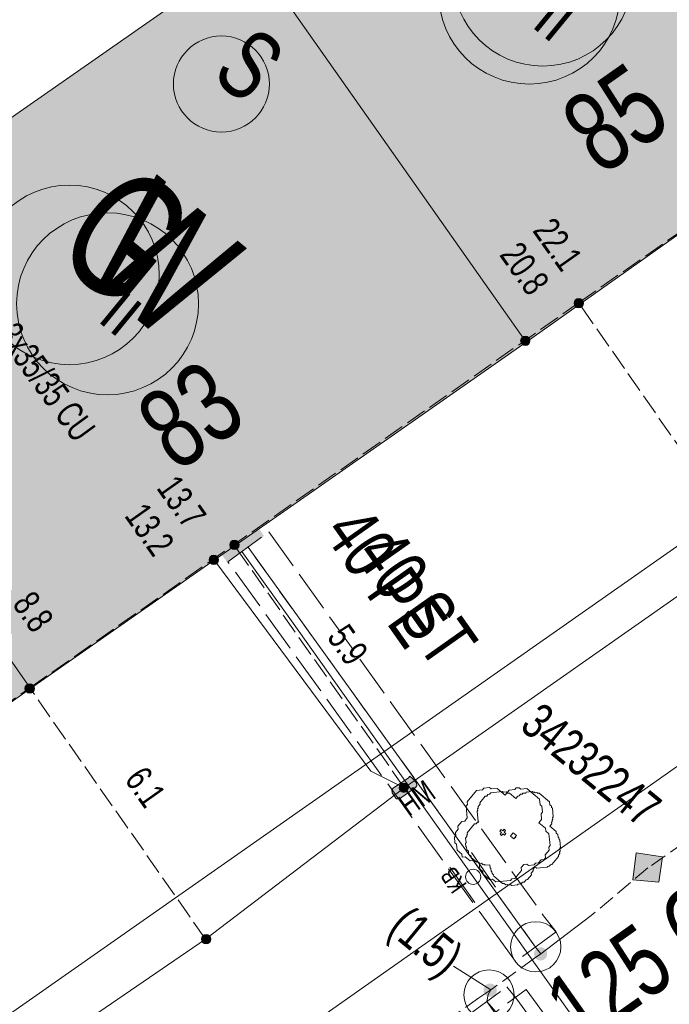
# Model space of a CAD drawing. Header units: metres. Extents: x -740 to 758, y -633 to 854.
# Tile 977 of 1056: x 387 to 400, y -39 to -20. Entities that reach past the tile are written whole.
import ezdxf

# ---------------------------------------------------------------- set-up
doc = ezdxf.new("R2010")
doc.units = ezdxf.units.M
doc.header["$MEASUREMENT"] = 0
for name, pattern in [('333_125', [0.4576, 0.3328, -0.1248]), ('416_125', [0.5408, 0.416, -0.1248]), ('416_416', [0.832, 0.416, -0.416]), ('832_208', [1.04, 0.832, -0.208])]:
    doc.linetypes.add(name, pattern=pattern)
for name, color, linetype in [('Gas.LOVION', 7, 'Continuous'), ('Gis.LOVION', 7, 'Continuous'), ('Grundkarte.LOVION', 7, 'Continuous'), ('Grundkarte_Text.LOVION', 7, 'Continuous'), ('Strom.LOVION', 7, 'Continuous'), ('StromBemass.LOVION', 7, 'Continuous'), ('Wasser.LOVION', 7, 'Continuous')]:
    doc.layers.add(name, color=color, linetype=linetype)
doc.styles.add('ERSTELLTER_STIL_1', font='arial.ttf')

msp = doc.modelspace()

# ---------------------------------------------------------------- hatches: boundary and pattern name
at = {"layer": 'Gas.LOVION', "linetype": 'Continuous', "lineweight": 13}
msp.add_hatch(color=7, dxfattribs=at).paths.add_polyline_path([(391.043, -30.603), (391.65, -30.159), (391.443, -29.855), (390.82, -30.285)])
at = {"layer": 'Grundkarte.LOVION', "linetype": 'Continuous', "lineweight": 18}
for points in [[(396.997, -26.208), (404.074, -21.201), (398.647, -13.456), (391.506, -18.41)], [(381.656, -25.284), (387.121, -33.114), (396.997, -26.208), (391.506, -18.41), (386.83, -21.675), (385.171, -22.842), (384.174, -23.531), (383.787, -23.805)], [(379.959, -38.159), (387.121, -33.114), (381.656, -25.284), (374.436, -30.335)]]:
    msp.add_hatch(color=9, dxfattribs=at).paths.add_polyline_path(points)
at = {"layer": 'Strom.LOVION', "linetype": 'Continuous', "lineweight": 13}
for points in [[(390.344, -30.863), (391.171, -30.251), (391.05, -30.07), (390.194, -30.686)], [(394.473, -35.307), (394.791, -35.084), (394.818, -35.052), (394.812, -34.993), (394.729, -34.898), (394.681, -34.858), (394.654, -34.89), (394.349, -35.097), (394.323, -35.129), (394.329, -35.188), (394.399, -35.299), (394.415, -35.313)]]:
    msp.add_hatch(color=7, dxfattribs=at).paths.add_polyline_path(points)
at = {"layer": 'StromBemass.LOVION', "linetype": 'Continuous', "lineweight": 13}
for points in [[(398.12, -25.493), (398.127, -25.484), (398.133, -25.473), (398.137, -25.462), (398.14, -25.451), (398.142, -25.439), (398.141, -25.428), (398.14, -25.416), (398.137, -25.405), (398.133, -25.394), (398.127, -25.383), (398.12, -25.374), (398.112, -25.365), (398.103, -25.358), (398.093, -25.352), (398.082, -25.347), (398.071, -25.343), (398.059, -25.341), (398.048, -25.34), (398.036, -25.341), (398.024, -25.343), (398.013, -25.347), (398.003, -25.352), (397.993, -25.358), (397.984, -25.366), (397.976, -25.374), (397.969, -25.384), (397.963, -25.394), (397.959, -25.405), (397.956, -25.417), (397.954, -25.428), (397.954, -25.44), (397.956, -25.452), (397.959, -25.463), (397.963, -25.474), (397.969, -25.484), (397.976, -25.494), (397.984, -25.502), (397.993, -25.51), (398.003, -25.516), (398.014, -25.521), (398.025, -25.525), (398.037, -25.527), (398.048, -25.527), (398.06, -25.527), (398.072, -25.524), (398.083, -25.521), (398.093, -25.516), (398.103, -25.509), (398.112, -25.502)], [(397.054, -26.241), (397.061, -26.232), (397.066, -26.222), (397.071, -26.211), (397.073, -26.2), (397.075, -26.188), (397.075, -26.176), (397.073, -26.165), (397.07, -26.153), (397.066, -26.143), (397.06, -26.132), (397.053, -26.123), (397.045, -26.114), (397.036, -26.107), (397.027, -26.101), (397.016, -26.096), (397.005, -26.092), (396.993, -26.09), (396.982, -26.089), (396.97, -26.09), (396.959, -26.092), (396.947, -26.096), (396.937, -26.101), (396.927, -26.107), (396.918, -26.115), (396.91, -26.123), (396.903, -26.133), (396.898, -26.143), (396.893, -26.154), (396.891, -26.165), (396.889, -26.177), (396.889, -26.189), (396.891, -26.2), (396.894, -26.211), (396.898, -26.222), (396.904, -26.232), (396.911, -26.242), (396.919, -26.25), (396.928, -26.258), (396.937, -26.264), (396.948, -26.269), (396.959, -26.273), (396.971, -26.275), (396.982, -26.275), (396.994, -26.275), (397.005, -26.272), (397.016, -26.269), (397.027, -26.264), (397.037, -26.257), (397.046, -26.25)], [(397.054, -26.241), (397.061, -26.232), (397.066, -26.222), (397.071, -26.211), (397.073, -26.2), (397.075, -26.188), (397.075, -26.176), (397.073, -26.165), (397.07, -26.153), (397.066, -26.143), (397.06, -26.132), (397.053, -26.123), (397.045, -26.114), (397.036, -26.107), (397.027, -26.101), (397.016, -26.096), (397.005, -26.092), (396.993, -26.09), (396.982, -26.089), (396.97, -26.09), (396.959, -26.092), (396.947, -26.096), (396.937, -26.101), (396.927, -26.107), (396.918, -26.115), (396.91, -26.123), (396.903, -26.133), (396.898, -26.143), (396.893, -26.154), (396.891, -26.165), (396.889, -26.177), (396.889, -26.189), (396.891, -26.2), (396.894, -26.211), (396.898, -26.222), (396.904, -26.232), (396.911, -26.242), (396.919, -26.25), (396.928, -26.258), (396.937, -26.264), (396.948, -26.269), (396.959, -26.273), (396.971, -26.275), (396.982, -26.275), (396.994, -26.275), (397.005, -26.272), (397.016, -26.269), (397.027, -26.264), (397.037, -26.257), (397.046, -26.25)], [(391.257, -30.309), (391.264, -30.3), (391.269, -30.289), (391.274, -30.278), (391.277, -30.267), (391.278, -30.255), (391.278, -30.243), (391.276, -30.232), (391.273, -30.22), (391.269, -30.209), (391.263, -30.199), (391.256, -30.189), (391.248, -30.181), (391.239, -30.173), (391.229, -30.167), (391.218, -30.162), (391.207, -30.158), (391.196, -30.156), (391.184, -30.156), (391.172, -30.156), (391.16, -30.159), (391.149, -30.162), (391.139, -30.167), (391.129, -30.174), (391.119, -30.181), (391.111, -30.19), (391.105, -30.2), (391.099, -30.21), (391.095, -30.221), (391.092, -30.232), (391.09, -30.244), (391.09, -30.256), (391.092, -30.268), (391.095, -30.279), (391.099, -30.29), (391.105, -30.3), (391.112, -30.31), (391.12, -30.318), (391.129, -30.326), (391.139, -30.332), (391.15, -30.337), (391.161, -30.341), (391.173, -30.343), (391.184, -30.344), (391.196, -30.343), (391.208, -30.341), (391.219, -30.337), (391.23, -30.332), (391.24, -30.326), (391.249, -30.318)], [(390.845, -30.609), (390.852, -30.6), (390.858, -30.589), (390.862, -30.578), (390.865, -30.567), (390.866, -30.555), (390.866, -30.543), (390.865, -30.531), (390.862, -30.52), (390.857, -30.509), (390.852, -30.499), (390.845, -30.489), (390.836, -30.48), (390.827, -30.473), (390.817, -30.466), (390.807, -30.461), (390.795, -30.458), (390.784, -30.456), (390.772, -30.455), (390.76, -30.456), (390.748, -30.458), (390.737, -30.462), (390.726, -30.467), (390.716, -30.473), (390.707, -30.481), (390.699, -30.489), (390.692, -30.499), (390.686, -30.509), (390.682, -30.521), (390.679, -30.532), (390.678, -30.544), (390.678, -30.556), (390.679, -30.567), (390.682, -30.579), (390.687, -30.59), (390.693, -30.6), (390.7, -30.61), (390.708, -30.618), (390.717, -30.626), (390.727, -30.632), (390.738, -30.637), (390.749, -30.641), (390.761, -30.643), (390.772, -30.644), (390.784, -30.643), (390.796, -30.641), (390.807, -30.637), (390.818, -30.632), (390.828, -30.626), (390.837, -30.618)], [(390.845, -30.609), (390.852, -30.6), (390.858, -30.589), (390.862, -30.578), (390.865, -30.567), (390.866, -30.555), (390.866, -30.543), (390.865, -30.531), (390.862, -30.52), (390.857, -30.509), (390.852, -30.499), (390.845, -30.489), (390.836, -30.48), (390.827, -30.473), (390.817, -30.466), (390.807, -30.461), (390.795, -30.458), (390.784, -30.456), (390.772, -30.455), (390.76, -30.456), (390.748, -30.458), (390.737, -30.462), (390.726, -30.467), (390.716, -30.473), (390.707, -30.481), (390.699, -30.489), (390.692, -30.499), (390.686, -30.509), (390.682, -30.521), (390.679, -30.532), (390.678, -30.544), (390.678, -30.556), (390.679, -30.567), (390.682, -30.579), (390.687, -30.59), (390.693, -30.6), (390.7, -30.61), (390.708, -30.618), (390.717, -30.626), (390.727, -30.632), (390.738, -30.637), (390.749, -30.641), (390.761, -30.643), (390.772, -30.644), (390.784, -30.643), (390.796, -30.641), (390.807, -30.637), (390.818, -30.632), (390.828, -30.626), (390.837, -30.618)], [(387.178, -33.171), (387.185, -33.161), (387.19, -33.151), (387.195, -33.14), (387.198, -33.128), (387.199, -33.116), (387.199, -33.104), (387.197, -33.092), (387.194, -33.081), (387.19, -33.07), (387.184, -33.059), (387.177, -33.05), (387.169, -33.041), (387.16, -33.034), (387.15, -33.027), (387.139, -33.022), (387.128, -33.019), (387.116, -33.016), (387.104, -33.016), (387.092, -33.016), (387.08, -33.019), (387.069, -33.022), (387.058, -33.028), (387.048, -33.034), (387.039, -33.042), (387.031, -33.05), (387.024, -33.06), (387.018, -33.07), (387.014, -33.082), (387.011, -33.093), (387.009, -33.105), (387.009, -33.117), (387.011, -33.129), (387.014, -33.14), (387.018, -33.151), (387.024, -33.162), (387.031, -33.171), (387.039, -33.18), (387.049, -33.188), (387.059, -33.194), (387.07, -33.199), (387.081, -33.203), (387.093, -33.205), (387.105, -33.206), (387.116, -33.205), (387.128, -33.202), (387.139, -33.199), (387.15, -33.194), (387.16, -33.187), (387.169, -33.18)], [(394.629, -35.147), (394.636, -35.137), (394.642, -35.127), (394.646, -35.116), (394.649, -35.105), (394.65, -35.093), (394.65, -35.082), (394.649, -35.07), (394.646, -35.059), (394.642, -35.048), (394.636, -35.038), (394.629, -35.029), (394.621, -35.02), (394.612, -35.013), (394.602, -35.006), (394.592, -35.001), (394.581, -34.998), (394.569, -34.996), (394.557, -34.995), (394.546, -34.996), (394.534, -34.998), (394.523, -35.002), (394.513, -35.007), (394.503, -35.013), (394.494, -35.02), (394.486, -35.029), (394.479, -35.038), (394.474, -35.049), (394.469, -35.06), (394.467, -35.071), (394.465, -35.082), (394.465, -35.094), (394.467, -35.106), (394.47, -35.117), (394.474, -35.128), (394.48, -35.138), (394.486, -35.147), (394.494, -35.156), (394.503, -35.163), (394.513, -35.169), (394.524, -35.174), (394.535, -35.178), (394.546, -35.18), (394.558, -35.181), (394.57, -35.18), (394.581, -35.178), (394.592, -35.174), (394.603, -35.169), (394.613, -35.163), (394.622, -35.155)], [(390.692, -38.165), (390.699, -38.155), (390.705, -38.145), (390.709, -38.134), (390.712, -38.123), (390.714, -38.111), (390.714, -38.099), (390.712, -38.087), (390.709, -38.076), (390.705, -38.065), (390.699, -38.055), (390.692, -38.045), (390.684, -38.036), (390.675, -38.029), (390.665, -38.023), (390.654, -38.018), (390.643, -38.014), (390.631, -38.012), (390.619, -38.011), (390.608, -38.012), (390.596, -38.014), (390.585, -38.018), (390.574, -38.023), (390.564, -38.029), (390.555, -38.037), (390.547, -38.046), (390.54, -38.055), (390.535, -38.065), (390.53, -38.076), (390.527, -38.088), (390.526, -38.1), (390.526, -38.111), (390.527, -38.123), (390.53, -38.135), (390.535, -38.146), (390.541, -38.156), (390.547, -38.165), (390.556, -38.174), (390.565, -38.181), (390.575, -38.188), (390.585, -38.193), (390.597, -38.196), (390.608, -38.199), (390.62, -38.199), (390.632, -38.198), (390.643, -38.196), (390.655, -38.193), (390.665, -38.187), (390.675, -38.181), (390.684, -38.174)]]:
    msp.add_hatch(color=7, dxfattribs=at).paths.add_polyline_path(points)
at = {"layer": 'Wasser.LOVION', "linetype": 'Continuous', "lineweight": 13}
for points in [[(391.151, -30.504), (391.774, -30.073), (391.551, -29.755), (390.944, -30.199)], [(399.189, -36.383), (399.124, -36.921), (399.646, -36.973), (399.714, -36.464)], [(397.387, -38.484), (397.396, -38.471), (397.404, -38.457), (397.41, -38.442), (397.414, -38.426), (397.416, -38.41), (397.416, -38.393), (397.414, -38.377), (397.41, -38.361), (397.404, -38.346), (397.396, -38.332), (397.386, -38.319), (397.375, -38.307), (397.362, -38.296), (397.349, -38.288), (397.334, -38.281), (397.318, -38.276), (397.302, -38.273), (397.286, -38.272), (397.269, -38.273), (397.253, -38.276), (397.238, -38.281), (397.223, -38.288), (397.209, -38.297), (397.197, -38.307), (397.186, -38.319), (397.176, -38.332), (397.168, -38.347), (397.162, -38.362), (397.158, -38.378), (397.156, -38.394), (397.156, -38.41), (397.158, -38.427), (397.163, -38.442), (397.169, -38.458), (397.177, -38.472), (397.186, -38.485), (397.197, -38.497), (397.21, -38.507), (397.224, -38.516), (397.239, -38.523), (397.254, -38.528), (397.27, -38.531), (397.287, -38.532), (397.303, -38.531), (397.319, -38.528), (397.334, -38.523), (397.349, -38.516), (397.363, -38.507), (397.376, -38.496)], [(397.388, -38.481), (397.397, -38.467), (397.405, -38.453), (397.411, -38.438), (397.415, -38.422), (397.417, -38.406), (397.417, -38.39), (397.415, -38.373), (397.411, -38.358), (397.405, -38.342), (397.397, -38.328), (397.387, -38.315), (397.376, -38.303), (397.363, -38.293), (397.349, -38.284), (397.335, -38.277), (397.319, -38.272), (397.303, -38.269), (397.287, -38.268), (397.27, -38.269), (397.254, -38.272), (397.239, -38.277), (397.224, -38.284), (397.21, -38.293), (397.198, -38.304), (397.187, -38.316), (397.177, -38.329), (397.169, -38.343), (397.163, -38.358), (397.159, -38.374), (397.157, -38.39), (397.157, -38.407), (397.159, -38.423), (397.163, -38.439), (397.17, -38.454), (397.177, -38.468), (397.187, -38.481), (397.198, -38.493), (397.211, -38.504), (397.225, -38.512), (397.24, -38.519), (397.255, -38.524), (397.271, -38.527), (397.287, -38.528), (397.304, -38.527), (397.32, -38.524), (397.335, -38.519), (397.35, -38.512), (397.364, -38.503), (397.376, -38.493)], [(396.383, -39.207), (396.393, -39.194), (396.401, -39.179), (396.407, -39.163), (396.411, -39.147), (396.413, -39.131), (396.413, -39.114), (396.411, -39.098), (396.407, -39.082), (396.4, -39.066), (396.392, -39.052), (396.383, -39.038), (396.371, -39.026), (396.358, -39.016), (396.344, -39.007), (396.329, -39), (396.313, -38.995), (396.297, -38.992), (396.28, -38.991), (396.264, -38.992), (396.248, -38.995), (396.232, -39), (396.217, -39.007), (396.203, -39.016), (396.19, -39.027), (396.179, -39.039), (396.169, -39.052), (396.161, -39.067), (396.155, -39.083), (396.151, -39.099), (396.149, -39.115), (396.149, -39.132), (396.151, -39.148), (396.155, -39.164), (396.161, -39.18), (396.169, -39.194), (396.179, -39.208), (396.191, -39.22), (396.203, -39.23), (396.218, -39.239), (396.233, -39.246), (396.248, -39.251), (396.265, -39.254), (396.281, -39.255), (396.298, -39.254), (396.314, -39.251), (396.33, -39.246), (396.345, -39.239), (396.359, -39.23), (396.372, -39.219)], [(396.383, -39.207), (396.393, -39.194), (396.401, -39.179), (396.407, -39.163), (396.411, -39.147), (396.413, -39.131), (396.413, -39.114), (396.411, -39.098), (396.407, -39.082), (396.4, -39.066), (396.392, -39.052), (396.383, -39.038), (396.371, -39.026), (396.358, -39.016), (396.344, -39.007), (396.329, -39), (396.313, -38.995), (396.297, -38.992), (396.28, -38.991), (396.264, -38.992), (396.248, -38.995), (396.232, -39), (396.217, -39.007), (396.203, -39.016), (396.19, -39.027), (396.179, -39.039), (396.169, -39.052), (396.161, -39.067), (396.155, -39.083), (396.151, -39.099), (396.149, -39.115), (396.149, -39.132), (396.151, -39.148), (396.155, -39.164), (396.161, -39.18), (396.169, -39.194), (396.179, -39.208), (396.191, -39.22), (396.203, -39.23), (396.218, -39.239), (396.233, -39.246), (396.248, -39.251), (396.265, -39.254), (396.281, -39.255), (396.298, -39.254), (396.314, -39.251), (396.33, -39.246), (396.345, -39.239), (396.359, -39.23), (396.372, -39.219)]]:
    msp.add_hatch(color=7, dxfattribs=at).paths.add_polyline_path(points)

# ---------------------------------------------------------------- linework, layer by layer
at = {"layer": 'Gas.LOVION', "color": 5, "linetype": 'Continuous', "lineweight": 18}
msp.add_lwpolyline([(399.64, -42.058), (399.589, -41.989), (395.941, -36.863), (392.324, -31.763), (391.794, -31.032), (391.332, -30.383)], dxfattribs=at)
at = {"layer": 'Gas.LOVION', "color": 251, "linetype": 'Continuous', "lineweight": 13}
for points in [[(395.908, -36.378), (396.389, -37.07)], [(395.479, -36.672), (395.976, -37.377)]]:
    msp.add_lwpolyline(points, dxfattribs=at)
at = {"layer": 'Gas.LOVION', "color": 5, "linetype": 'Continuous', "lineweight": 18}
for centre, radius in [((397.33, -18.92), 1.791), ((387.896, -24.87), 1.79)]:
    msp.add_circle(centre, radius, dxfattribs=at)
at = {"layer": 'Gas.LOVION', "color": 251, "linetype": 'Continuous', "lineweight": 13}
msp.add_circle((395.942, -36.864), 0.151, dxfattribs=at)
at = {"layer": 'Gis.LOVION', "color": 44, "linetype": 'Continuous', "lineweight": 18}
for points in [[(397.148, -36.671), (397.151, -36.7), (397.138, -36.716), (397.141, -36.746), (397.101, -36.794), (397.104, -36.823), (397.025, -36.919), (396.996, -36.922), (396.956, -36.97), (396.927, -36.973), (396.9, -37.005), (396.842, -37.011), (396.829, -37.027), (396.711, -37.039), (396.695, -37.026), (396.637, -37.031), (396.621, -37.018), (396.591, -37.021), (396.559, -36.994), (396.53, -36.997), (396.353, -36.852), (396.35, -36.823), (396.318, -36.796), (396.315, -36.767), (396.299, -36.754), (396.294, -36.695), (396.278, -36.682), (396.272, -36.624), (396.184, -36.632), (396.168, -36.619), (396.139, -36.622), (396.107, -36.595), (396.077, -36.598), (396.045, -36.572), (396.016, -36.575), (395.903, -36.482), (395.9, -36.453), (395.852, -36.413), (395.847, -36.355), (395.814, -36.328), (395.809, -36.27), (395.793, -36.257), (395.787, -36.198), (395.8, -36.182), (395.792, -36.094), (395.818, -36.062), (395.815, -36.033), (395.828, -36.017), (395.825, -35.987), (395.971, -35.811), (396, -35.808), (396.026, -35.776), (396.056, -35.773), (396.04, -35.76), (396.02, -35.555), (396.033, -35.539), (396.03, -35.509), (396.043, -35.493), (396.04, -35.464), (396.08, -35.416), (396.077, -35.387), (396.183, -35.258), (396.212, -35.255), (396.238, -35.223), (396.268, -35.22), (396.294, -35.188), (396.528, -35.165), (396.544, -35.178), (396.603, -35.173), (396.635, -35.199), (396.664, -35.196), (396.793, -35.302), (396.832, -35.254), (396.862, -35.251), (396.888, -35.219), (396.917, -35.216), (396.931, -35.2), (396.989, -35.194), (397.002, -35.178), (397.119, -35.166), (397.136, -35.18), (397.165, -35.177), (397.181, -35.19), (397.21, -35.187), (397.226, -35.2), (397.256, -35.197), (397.464, -35.369), (397.47, -35.428), (397.502, -35.454), (397.505, -35.483), (397.521, -35.497), (397.538, -35.672), (397.525, -35.688), (397.528, -35.718), (397.515, -35.734), (397.518, -35.763), (397.504, -35.779), (397.507, -35.808), (397.468, -35.856), (397.596, -35.962), (397.599, -35.991), (397.631, -36.018), (397.637, -36.076), (397.653, -36.09), (397.656, -36.119), (397.672, -36.132), (397.686, -36.278), (397.673, -36.294), (397.679, -36.353), (397.666, -36.369), (397.668, -36.398), (397.642, -36.43), (397.645, -36.46), (397.513, -36.62), (397.484, -36.623), (397.457, -36.655), (397.428, -36.658), (397.415, -36.674), (397.21, -36.694), (397.194, -36.681), (397.164, -36.684)], [(396.779, -36.072), (396.766, -36.088), (396.753, -36.104), (396.689, -36.051), (396.702, -36.035), (396.715, -36.019), (396.728, -36.003), (396.742, -35.987), (396.806, -36.039), (396.793, -36.055), (396.779, -36.072), (396.795, -36.085)]]:
    msp.add_lwpolyline(points, close=True, dxfattribs=at)
at = {"layer": 'Grundkarte.LOVION', "color": 8, "linetype": 'Continuous', "lineweight": 18}
for points in [[(299.437, -18.989), (369.655, 30.349), (370.127, 30.661), (372.534, 32.344), (382.91, 17.517), (384.147, 15.746), (386.213, 12.756), (391.882, 4.651), (392.296, 4.041), (408.545, -19.168), (408.702, -21.074), (408.903, -24.039), (408.49, -24.346), (406.995, -25.378), (379.057, -44.957), (353.946, -62.604), (353.14, -63.126)], [(379.057, -44.957), (406.995, -25.378), (408.49, -24.346), (408.903, -24.039), (408.702, -21.074), (408.545, -19.168)], [(379.057, -44.957), (406.995, -25.378), (408.49, -24.346), (408.903, -24.039), (408.702, -21.074), (408.545, -19.168)], [(361.684, -61.64), (409.468, -28.004), (409.574, -27.875), (409.712, -27.773), (409.876, -27.639), (410.087, -27.381), (410.161, -27.226), (410.266, -27.098), (410.366, -26.911), (410.532, -26.185), (410.547, -26.036), (410.556, -25.828), (410.571, -25.679), (410.612, -25.498), (410.595, -25.322), (410.636, -25.141), (410.641, -20.352), (410.63, -20.235), (410.65, -20.144), (410.605, -19.676)]]:
    msp.add_lwpolyline(points, dxfattribs=at)
at = {"layer": 'Grundkarte.LOVION', "color": 253, "linetype": 'Continuous', "lineweight": 18}
for points in [[(379.509, -22.066), (389.702, -14.774), (390.866, -16.699), (398.558, -11.337), (398.647, -13.456), (391.506, -18.41), (386.83, -21.675)], [(408.545, -19.168), (408.702, -21.074), (408.903, -24.039), (408.49, -24.346), (406.995, -25.378), (379.057, -44.957)]]:
    msp.add_lwpolyline(points, dxfattribs=at)
at = {"layer": 'Grundkarte.LOVION', "color": 8, "linetype": 'Continuous', "lineweight": 18}
for points in [[(396.997, -26.208), (391.506, -18.41), (398.647, -13.456), (404.074, -21.201)], [(381.656, -25.284), (383.787, -23.805), (384.174, -23.531), (385.171, -22.842), (386.83, -21.675), (391.506, -18.41), (396.997, -26.208), (387.121, -33.114)], [(379.959, -38.159), (374.436, -30.335), (381.656, -25.284), (387.121, -33.114)]]:
    msp.add_lwpolyline(points, close=True, dxfattribs=at)
at = {"layer": 'Grundkarte.LOVION', "color": 9, "linetype": 'Continuous', "lineweight": 18}
for points in [[(396.951, -36.616), (396.898, -36.681), (396.904, -36.739), (396.772, -36.9), (396.713, -36.906), (396.687, -36.938), (396.394, -36.966), (396.33, -36.913), (396.271, -36.919), (396.143, -36.814), (396.137, -36.755), (396.073, -36.702), (396.061, -36.585), (396.029, -36.559), (395.97, -36.564), (395.938, -36.538), (395.88, -36.544), (395.783, -36.464), (395.725, -36.47), (395.719, -36.412), (395.623, -36.332), (395.611, -36.215), (395.579, -36.189), (395.568, -36.072), (395.594, -36.04), (395.588, -35.981), (395.641, -35.917), (395.635, -35.858), (395.715, -35.762), (395.773, -35.756), (395.826, -35.692), (395.803, -35.458), (395.83, -35.425), (395.824, -35.367), (396.009, -35.142), (396.126, -35.131), (396.152, -35.098), (396.269, -35.087), (396.302, -35.113), (396.419, -35.102), (396.579, -35.234), (396.659, -35.138), (396.776, -35.126), (396.802, -35.094), (396.861, -35.088), (396.893, -35.115), (397.01, -35.103), (397.267, -35.314), (397.278, -35.432), (397.311, -35.458), (397.322, -35.575), (397.296, -35.607), (397.307, -35.724), (397.254, -35.789), (397.383, -35.894), (397.388, -35.953), (397.453, -36.006), (397.476, -36.24), (397.449, -36.272), (397.455, -36.331), (397.376, -36.427), (397.381, -36.486), (397.355, -36.518), (397.296, -36.523), (397.244, -36.588), (397.185, -36.593), (397.159, -36.626), (397.042, -36.637), (397.009, -36.611)], [(396.569, -36.033), (396.537, -36.007), (396.51, -36.039), (396.478, -36.012), (396.504, -35.98), (396.472, -35.954), (396.499, -35.922), (396.531, -35.948), (396.557, -35.916), (396.589, -35.942), (396.563, -35.974), (396.595, -36.001)]]:
    msp.add_lwpolyline(points, close=True, dxfattribs=at)
at = {"layer": 'Strom.LOVION', "color": 150, "linetype": 'Continuous', "lineweight": 18}
msp.add_lwpolyline([(408.522, 5.406), (410.064, 6.103), (411.24, 6.322), (415.288, -3.79), (417.325, -8.911), (417.992, -10.589), (411.488, -16.013), (411.07, -16.424), (410.398, -17.11), (409.773, -17.969), (409.465, -18.901), (409.732, -22.539), (409.759, -23.719), (409.266, -24.58), (406.906, -26.436), (406.006, -27.204), (401.43, -30.282), (394.57, -35.09), (390.609, -38.108), (383.738, -42.8)], dxfattribs=at)
at = {"layer": 'Strom.LOVION', "color": 5, "linetype": 'Continuous', "lineweight": 18}
msp.add_lwpolyline([(394.57, -35.09), (393.902, -34.757), (390.771, -30.541)], dxfattribs=at)
at = {"layer": 'Strom.LOVION', "color": 7, "linetype": 'Continuous', "lineweight": 13}
msp.add_lwpolyline([(394.473, -35.307), (394.415, -35.313), (394.399, -35.299), (394.329, -35.188), (394.323, -35.129), (394.349, -35.097), (394.654, -34.89), (394.681, -34.858), (394.729, -34.898), (394.812, -34.993), (394.818, -35.052), (394.791, -35.084)], close=True, dxfattribs=at)
at = {"layer": 'Strom.LOVION', "color": 1, "linetype": 'Continuous', "lineweight": 18}
msp.add_circle((390.925, -21.067), 0.957, dxfattribs=at)
at = {"layer": 'StromBemass.LOVION', "color": 7, "linetype": '416_125', "lineweight": 13}
for points in [[(379.956, -38.13), (380.288, -37.891), (387.105, -33.101), (398.044, -25.426), (403.536, -21.594), (404.103, -21.198)], [(401.43, -30.282), (398.044, -25.426)], [(394.57, -35.09), (391.187, -30.264)], [(390.609, -38.108), (387.105, -33.101)]]:
    msp.add_lwpolyline(points, dxfattribs=at)
at = {"layer": 'StromBemass.LOVION', "color": 7, "linetype": 'Continuous', "lineweight": 13}
for centre, radius in [((398.048, -25.434), 0.0937), ((396.982, -26.182), 0.093), ((396.982, -26.182), 0.093), ((391.184, -30.25), 0.094), ((390.772, -30.549), 0.0944), ((390.772, -30.549), 0.0944), ((387.104, -33.111), 0.0949), ((394.558, -35.088), 0.0928), ((390.62, -38.105), 0.094)]:
    msp.add_circle(centre, radius, dxfattribs=at)
at = {"layer": 'Wasser.LOVION', "color": 150, "linetype": '333_125', "lineweight": 18}
for points in [[(416.275, -24.767), (415.889, -24.908), (415.275, -25.426), (413.805, -26.56), (409.151, -29.897), (399.426, -36.685), (398.292, -37.638)], [(397.163, -38.487), (396.294, -39.119), (396.058, -39.275), (392.634, -41.738)]]:
    msp.add_lwpolyline(points, dxfattribs=at)
at = {"layer": 'Wasser.LOVION', "color": 7, "linetype": '832_208', "lineweight": 13}
for points in [[(391.056, -30.587), (391.87, -29.99), (397.347, -37.642), (397.599, -37.957), (396.786, -38.554), (396.546, -38.222)], [(397.002, -39.109), (399.785, -42.93), (398.571, -43.817), (395.789, -39.996)], [(396.613, -39.058), (396.815, -39.304), (399.578, -43.083), (399.61, -43.11), (398.746, -43.638), (396.001, -39.901), (395.813, -39.639)]]:
    msp.add_lwpolyline(points, close=True, dxfattribs=at)
at = {"layer": 'Wasser.LOVION', "color": 252, "linetype": '416_416', "lineweight": 18}
for points in [[(397.186, -38.263), (391.456, -30.297)], [(396.213, -39.348), (396.401, -39.611), (399.178, -43.374), (396.396, -39.552)]]:
    msp.add_lwpolyline(points, dxfattribs=at)
at = {"layer": 'Wasser.LOVION', "color": 150, "linetype": 'Continuous', "lineweight": 18}
for points in [[(397.288, -38.401), (397.186, -38.263), (396.947, -37.932), (391.456, -30.297)], [(398.292, -37.638), (397.797, -38.011), (397.288, -38.401), (397.163, -38.487)], [(396.294, -39.119), (396.244, -39.212), (396.213, -39.348), (396.396, -39.552), (399.178, -43.374)]]:
    msp.add_lwpolyline(points, dxfattribs=at)
at = {"layer": 'Wasser.LOVION', "color": 7, "linetype": 'Continuous', "lineweight": 13}
msp.add_lwpolyline([(399.189, -36.383), (399.714, -36.464), (399.646, -36.973), (399.124, -36.921)], close=True, dxfattribs=at)
msp.add_lwpolyline([(396.294, -39.119), (395.553, -38.645)], dxfattribs=at)
at = {"layer": 'Wasser.LOVION', "color": 94, "linetype": 'Continuous', "lineweight": 18}
for centre, radius in [((397.062, -19.261), 1.808), ((388.655, -25.447), 1.813)]:
    msp.add_circle(centre, radius, dxfattribs=at)
at = {"layer": 'Wasser.LOVION', "color": 7, "linetype": 'Continuous', "lineweight": 13}
for centre, radius in [((397.19, -38.259), 0.501), ((396.258, -39.217), 0.499)]:
    msp.add_circle(centre, radius, dxfattribs=at)

# ---------------------------------------------------------------- texts
at = {"layer": 'Gas.LOVION', "color": 5, "linetype": 'Continuous', "lineweight": 18, "attachment_point": 7, "style": 'ERSTELLTER_STIL_1'}
for s, insert, char_height, rotation in [('{\\A1;\\W0.71562x;G}', (387.473, -24.47), 2.48984, 320.584), ('{\\A1;\\W0.71558x;40 ST}', (393.543, -30.465), 1.0671, 305.2444), ('{\\A1;\\W0.71563x;KB}', (395.83, -37.02), 0.35568, 125.2409)]:
    msp.add_mtext(s, dxfattribs=dict(at, insert=insert, char_height=char_height, rotation=rotation))
at = {"layer": 'Grundkarte_Text.LOVION', "color": 7, "linetype": 'Continuous', "lineweight": 13, "char_height": 0.83073, "attachment_point": 7, "rotation": 320.5841, "style": 'ERSTELLTER_STIL_1'}
for insert in [(397.082, -19.91), (388.434, -25.78)]:
    msp.add_mtext('{\\A1;\\W0.89448x;II}', dxfattribs=dict(at, insert=insert))
at = {"layer": 'Grundkarte_Text.LOVION', "color": 8, "linetype": 'Continuous', "lineweight": 18, "attachment_point": 7, "style": 'ERSTELLTER_STIL_1'}
for s, insert, char_height, rotation in [('{\\A1;\\W0.71560x;85}', (398.511, -22.933), 1.60081, 35.0855), ('{\\A1;\\W0.71560x;83}', (390.048, -28.843), 1.60083, 35.0852)]:
    msp.add_mtext(s, dxfattribs=dict(at, insert=insert, char_height=char_height, rotation=rotation))
at = {"layer": 'Strom.LOVION', "color": 1, "linetype": 'Continuous', "lineweight": 18, "insert": (390.686, -20.937), "char_height": 1.37442, "attachment_point": 7, "rotation": 320.5841, "style": 'ERSTELLTER_STIL_1'}
msp.add_mtext('{\\A1;\\W0.71556x;S}', dxfattribs=at)
at = {"layer": 'Strom.LOVION', "color": 5, "linetype": 'Continuous', "lineweight": 18, "insert": (386.423, -26.088), "char_height": 0.53351, "attachment_point": 7, "rotation": 306.2483, "style": 'ERSTELLTER_STIL_1'}
msp.add_mtext('{\\A1;\\W0.67985x;3x35/35 CU }', dxfattribs=at)
at = {"layer": 'Strom.LOVION', "color": 7, "linetype": 'Continuous', "lineweight": 13, "insert": (394.664, -35.674), "char_height": 0.44464, "attachment_point": 7, "rotation": 35.2472, "style": 'ERSTELLTER_STIL_1'}
msp.add_mtext('{\\A1;\\W0.71552x;HM}', dxfattribs=at)
at = {"layer": 'StromBemass.LOVION', "color": 7, "linetype": 'Continuous', "lineweight": 13, "attachment_point": 7, "style": 'ERSTELLTER_STIL_1'}
for s, insert, char_height, rotation in [('{\\A1;\\W0.71562x;22.1}', (397.113, -23.992), 0.53353, 305.246), ('{\\A1;\\W0.71559x;20.8}', (396.447, -24.477), 0.53353, 305.246), ('{\\A1;\\W0.71562x;13.7}', (389.611, -29.125), 0.53353, 305.246), ('{\\A1;\\W0.71562x;13.2}', (388.972, -29.677), 0.53353, 305.246), ('{\\A1;\\W0.71560x;8.8}', (386.738, -31.437), 0.53353, 305.246), ('{\\A1;\\W0.71557x;5.9}', (393.009, -32.095), 0.53357, 305.2428), ('{\\A1;\\W0.71557x;6.1}', (388.974, -34.929), 0.53357, 305.2428)]:
    msp.add_mtext(s, dxfattribs=dict(at, insert=insert, char_height=char_height, rotation=rotation))
at = {"layer": 'Wasser.LOVION', "color": 94, "linetype": 'Continuous', "lineweight": 18, "insert": (388.046, -24.779), "char_height": 2.48984, "attachment_point": 7, "rotation": 320.584, "style": 'ERSTELLTER_STIL_1'}
msp.add_mtext('{\\A1;\\W0.71562x;W}', dxfattribs=at)
at = {"layer": 'Wasser.LOVION', "color": 150, "linetype": 'Continuous', "lineweight": 18, "attachment_point": 7, "style": 'ERSTELLTER_STIL_1'}
for s, insert, char_height, rotation in [('{\\A1;\\W0.71855x;125 GG UA ZMM (1952/1977)}', (398.328, -40.617), 1.42279, 35.242), ('{\\A1;\\W0.71557x;40 PE}', (392.919, -30.015), 1.06711, 305.245)]:
    msp.add_mtext(s, dxfattribs=dict(at, insert=insert, char_height=char_height, rotation=rotation))
at = {"layer": 'Wasser.LOVION', "color": 7, "linetype": 'Continuous', "lineweight": 13, "attachment_point": 7, "style": 'ERSTELLTER_STIL_1'}
for s, insert, char_height, rotation in [('{\\A1;\\W0.71558x;34232247}', (396.842, -33.912), 0.71141, 320.5833), ('{\\A1;\\W0.71558x;(1.5)}', (394.08, -38.118), 0.7114, 320.5826)]:
    msp.add_mtext(s, dxfattribs=dict(at, insert=insert, char_height=char_height, rotation=rotation))

doc.saveas('drawing.dxf')
